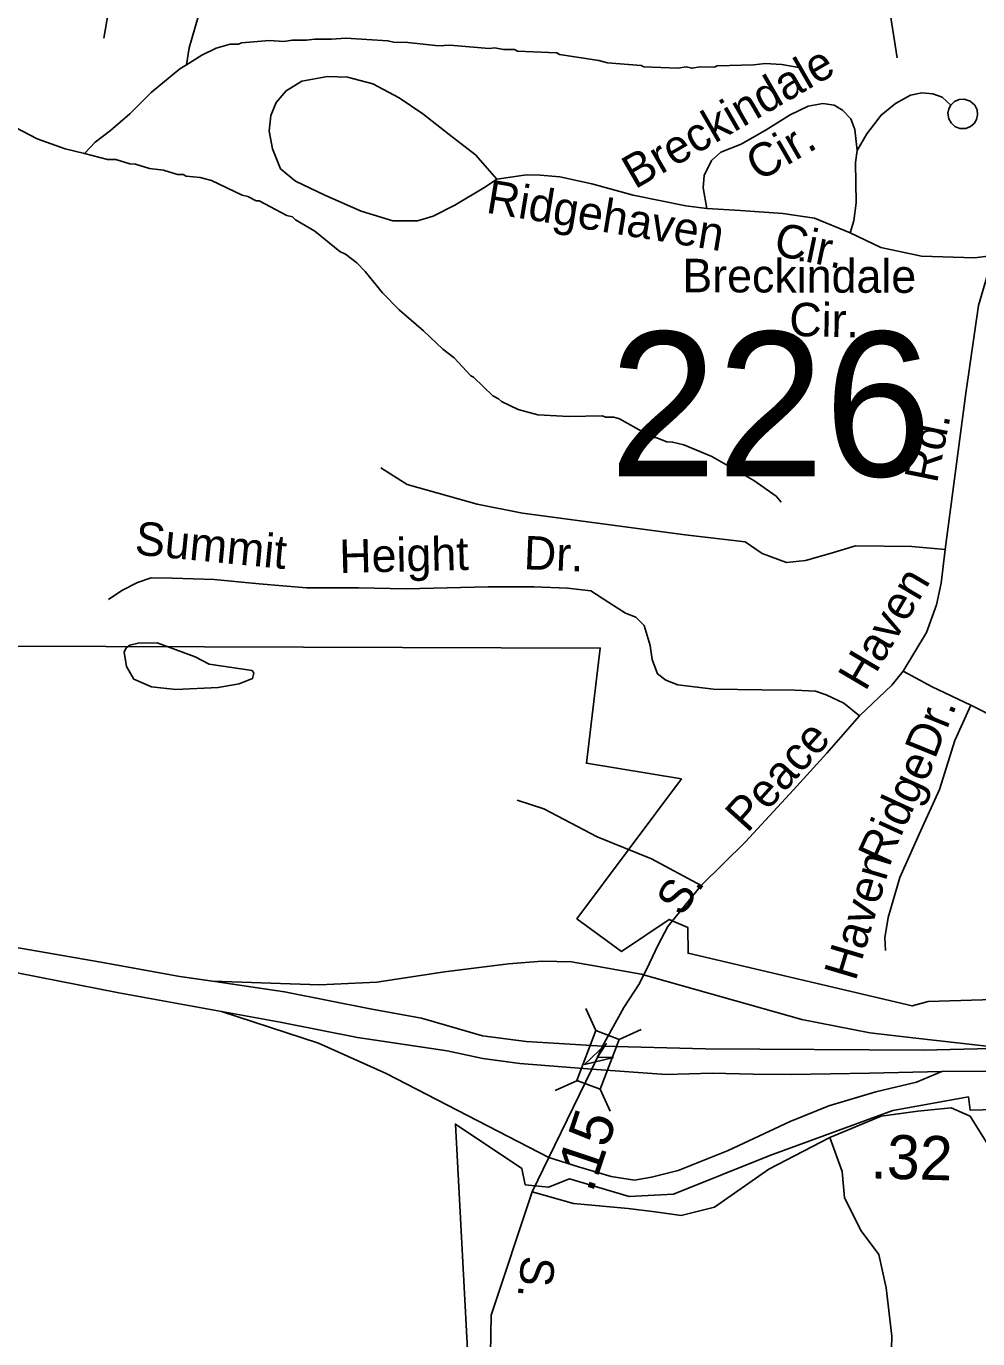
# Model space of a CAD drawing. Extents: x 1547597 to 1699558, y 810033 to 920809.
# Drawn here: x 1597107 to 1599807, y 847300 to 851025 of the extents above; entities that cross this region are included whole.
import ezdxf

# ---------------------------------------------------------------- set-up
doc = ezdxf.new("R2010")
doc.units = 0
for name, color, linetype in [('Exist Boundary Political City Limit New', 7, 'Continuous'), ('Exist Hydrographic Misc Water Feature', 7, 'Continuous'), ('Exist Road Non-System Type 51', 7, 'Continuous'), ('Exist Road Non-System Type 51 Label', 7, 'Continuous'), ('Exist Road Primary US Divided Attributed', 7, 'Continuous'), ('Exist Road Primary US Mileage Hundredths English Label', 7, 'Continuous'), ('Exist Road Primary US Ramp 1 Lane  Attributed', 7, 'Continuous'), ('Exist Road Secondary Mileage Hundredths English Label', 7, 'Continuous'), ('Exist Road Secondary Structure Standard Bridge Attributed CELL', 7, 'Continuous'), ('Exist Road Secondary Structure Standard Bridge CELL', 7, 'Continuous'), ('Exist Road Secondary Structure Standard Bridge Number Label', 7, 'Continuous'), ('Exist Road Secondary Type 51 Attributed', 7, 'Continuous'), ('Exist Road Secondary Type 51 Label', 7, 'Continuous'), ('Map Preparation Boundary City Limit Buffer Line', 7, 'Continuous')]:
    doc.layers.add(name, color=color, linetype=linetype)

msp = doc.modelspace()

# ---------------------------------------------------------------- linework, layer by layer
at = {"layer": 'Exist Boundary Political City Limit New'}
for points in [[(1598966.2, 848889), (1598696.7, 848933.6), (1598735.8, 849260.4), (1597051.5, 849266), (1596744.3, 849248.9), (1596741.6, 849203.1), (1596587.6, 849194.5), (1596790.6, 850274.8), (1596971.2, 851155.7), (1597083.9, 851155.7), (1597552.8, 852338.7), (1599010.8, 852311.7), (1599004, 852951.6), (1598440.1, 852963.6), (1598441.2, 853000.9), (1596057.5, 853006.4)], [(1599881.8, 848263.5), (1599666.5, 848257.5), (1599620.7, 848244.5), (1598984.9, 848394.1), (1598983.9, 848467.3), (1598931.6, 848490.3), (1598795.8, 848399.3), (1598669.5, 848491.8), (1598966.2, 848889)], [(1598359.7, 847250.2), (1598324.5, 847909.1), (1598513.1, 847783.3), (1598523, 847736.9), (1598589.2, 847730.3), (1598648.8, 847753.5), (1598817.6, 847703.8), (1598943.4, 847710.4), (1599217, 847820), (1599566.2, 847947.7), (1599780.7, 847986.3), (1599785.6, 847948.8), (1600177.6, 847958.6)]]:
    msp.add_lwpolyline(points, dxfattribs=at)
at = {"layer": 'Exist Hydrographic Misc Water Feature'}
for points in [[(1597594.4, 851051.8), (1597569.3, 850964.1), (1597561.5, 850915.5)], [(1599299.5, 850908), (1599251.6, 850916.6), (1599203.8, 850919.3), (1599171.7, 850915.8), (1599067.7, 850913.2), (1599059.7, 850909.3), (1599019.7, 850909.9), (1598995.6, 850906.2), (1598979.7, 850910.4), (1598955.8, 850906.8), (1598859.8, 850910.1), (1598851.9, 850914.2), (1598756, 850921.5), (1598732.1, 850927.9), (1598620.4, 850945.4), (1598612.5, 850949.5), (1598500.6, 850955.1), (1598492.6, 850959.2), (1598460.8, 850959.7), (1598436.8, 850964), (1598420.8, 850962.2), (1598308.9, 850971.8), (1598276.9, 850970.2), (1598189.2, 850979.5), (1598149.2, 850980), (1598133.2, 850984.2), (1598013.4, 850991.9), (1597973.3, 850988.4), (1597925.4, 850989.1), (1597901.4, 850985.5), (1597861.4, 850986), (1597837.4, 850982.3), (1597797.4, 850984.9), (1597717.3, 850978), (1597709.3, 850974.1), (1597685.4, 850974.5), (1597645.3, 850963.1), (1597605, 850943.6), (1597561.5, 850915.5)], [(1597561.5, 850915.5), (1597542.4, 850904.5), (1597461.6, 850837.6), (1597400.8, 850776.5), (1597346.2, 850729.3), (1597301.8, 850695.9), (1597272, 850664.5)], [(1597272, 850664.5), (1597217.5, 850677.1), (1597138, 850706.2), (1597034.8, 850759.6), (1596995, 850776.2), (1596979.2, 850780.4), (1596947.2, 850780.8), (1596899.8, 850769.7)], [(1599248.8, 849674.9), (1599234.9, 849691.1), (1599171.6, 849736), (1599052.6, 849803.7), (1598973.1, 849836.8), (1598941.2, 849845.2), (1598925.2, 849845.4), (1598893.4, 849857.9), (1598885.4, 849858), (1598790.2, 849911.3), (1598774.3, 849915.5), (1598750.3, 849915.9), (1598742.4, 849920), (1598646.3, 849917.3), (1598558.5, 849922.5), (1598502.7, 849937.3), (1598455.1, 849960), (1598447.2, 849968.1), (1598431.3, 849976.3), (1598376.1, 850029.1), (1598368.1, 850033.2), (1598320.8, 850083.8), (1598289.2, 850108.3), (1598234, 850161), (1598164.8, 850220), (1598117.5, 850268.6), (1598068.3, 850329.3), (1598044.7, 850353.6), (1598013, 850378.1), (1597997.1, 850386.3), (1597926, 850443.3), (1597870.4, 850476), (1597862.5, 850484.1), (1597846.6, 850488.3), (1597767.3, 850529.4), (1597759.3, 850529.5), (1597735.4, 850541.9), (1597719.5, 850546.1), (1597632.1, 850587.3), (1597600.3, 850595.8), (1597560.3, 850600.3), (1597552.4, 850604.4), (1597536.4, 850604.6), (1597496.6, 850617.2), (1597456.6, 850621.8), (1597416.8, 850634.3), (1597400.8, 850634.5), (1597361.1, 850647.1), (1597337.1, 850647.4), (1597272, 850664.5)], [(1597586, 849235.8), (1597478.2, 849275.4), (1597424, 849274.5), (1597401.1, 849269), (1597390.4, 849260.8), (1597384.9, 849248.8), (1597391.2, 849207.9), (1597412.2, 849171.8), (1597461.9, 849149.9), (1597531.2, 849142.8), (1597651.5, 849148.7), (1597711.3, 849158.7), (1597748.8, 849174.3), (1597752.3, 849188.8), (1597747.6, 849196.6), (1597626, 849214.5), (1597586, 849235.8)]]:
    msp.add_lwpolyline(points, dxfattribs=at)
at = {"layer": 'Exist Road Non-System Type 51'}
for points in [[(1597427.1, 851399), (1597356.4, 851255), (1597336.9, 851174.5), (1597339.4, 851062.3), (1597327.2, 850991.6)], [(1599548.9, 851123.5), (1599578.1, 850935.7)], [(1598442.7, 850591.2), (1598410.4, 850569.8), (1598323.5, 850517.6), (1598261.1, 850486.6), (1598216.8, 850473.5), (1598146.9, 850472.7), (1598057.4, 850500.3), (1597954.5, 850546.3), (1597871.3, 850585.8), (1597828, 850620.7), (1597805.1, 850677), (1597795.9, 850727.2), (1597800.6, 850772.1), (1597815.6, 850808.8), (1597844.1, 850842.3), (1597888.4, 850869.4), (1597961.9, 850883.1), (1598018.5, 850880.9), (1598090.2, 850861.7), (1598165.4, 850822.3), (1598232.3, 850777.1), (1598307.2, 850717.8), (1598382.1, 850660.4), (1598442.7, 850591.2)], [(1599038.5, 850508.2), (1599027.7, 850566.5), (1599031, 850601.3), (1599051.3, 850644.5), (1599077.6, 850667.5), (1599135.9, 850690.4), (1599206.5, 850731.2), (1599275.2, 850773.8), (1599325.6, 850799), (1599367.7, 850806.1), (1599399.7, 850801.5), (1599423.4, 850787.2), (1599446.9, 850762.7), (1599458.3, 850732.5), (1599465.1, 850672.5)], [(1599465.1, 850672.5), (1599492.1, 850720), (1599533, 850773.2), (1599573.5, 850806.4), (1599615.9, 850829.5), (1599648.1, 850836.3), (1599679.5, 850834), (1599705.9, 850824.1), (1599731.2, 850801.4)], [(1599731.2, 850801.4), (1599725.4, 850791.3), (1599722.4, 850778.7), (1599724.7, 850762.9), (1599731.6, 850750.9), (1599742.4, 850740.7), (1599756.1, 850735), (1599773.1, 850735.1), (1599786.8, 850740.6), (1599797.4, 850749.6), (1599803.4, 850760.5), (1599806.5, 850774), (1599805.2, 850787.9), (1599799.3, 850801.2), (1599785.9, 850812.9), (1599768.6, 850818.4), (1599754.4, 850817.3), (1599741.2, 850811.4), (1599731.2, 850801.4)], [(1599465.1, 850672.5), (1599460.6, 850638.6), (1599462.5, 850524.5), (1599455.4, 850472.6), (1599444.7, 850439)], [(1599038.5, 850508.2), (1598978.8, 850515.5), (1598829.6, 850546.1), (1598712.2, 850578.3), (1598620.7, 850598), (1598564.8, 850603.1), (1598526.8, 850603.7), (1598442.7, 850591.2)], [(1599444.7, 850439), (1599343.7, 850480.6), (1599254.2, 850494.3), (1599134.3, 850502.5), (1599038.5, 850508.2)], [(1599850.8, 850374.5), (1599797.9, 850368.1), (1599647.3, 850373.2), (1599531.9, 850397.4), (1599444.7, 850439)], [(1599715, 849539.8), (1599773.1, 849984), (1599809.4, 850233.1), (1599850.8, 850374.5)], [(1599715, 849539.8), (1599620, 849548.2), (1599460.6, 849551), (1599387.9, 849528.6), (1599318, 849509), (1599264.8, 849503.4), (1599194.9, 849528.6), (1599147.4, 849562.1), (1598976.8, 849581.7), (1598515.4, 849643.3), (1598386.8, 849668.5), (1598188.2, 849724.5), (1598112.7, 849772)], [(1599595.9, 849195.2), (1599661.9, 849304.7), (1599689.9, 849383), (1599703.8, 849444.6), (1599715, 849539.8)], [(1597339.7, 849398.1), (1597378.2, 849423.5), (1597422.5, 849446.6), (1597460.8, 849459.9), (1597520.6, 849458.8), (1597640.4, 849454.6), (1597768, 849442.2), (1597901.7, 849431.7), (1598049.6, 849431.1), (1598185.4, 849428.5), (1598417.2, 849434.2), (1598547.1, 849433.8), (1598642.8, 849430.1), (1598708.7, 849422.9), (1598760.1, 849389.9), (1598807.5, 849359.1), (1598837.1, 849348.5), (1598860.6, 849324.2), (1598877.7, 849267.8), (1598882.9, 849227.7), (1598898.1, 849187.6), (1598921.7, 849169.1), (1598955.5, 849156.4), (1599057.1, 849143.7), (1599194.1, 849142.2), (1599287.9, 849140.5), (1599346.8, 849138.3), (1599377.3, 849127.3), (1599426.7, 849104.3), (1599471.3, 849067.9)], [(1599471.3, 849067.9), (1599563.4, 849154.6), (1599595.9, 849195.2)], [(1599595.9, 849195.2), (1599678.2, 849150.3), (1599787.2, 849098.4)], [(1599544.9, 848402), (1599543.4, 848438.1), (1599552.6, 848495.7), (1599586.5, 848609.1), (1599640.8, 848732), (1599699, 848858.9), (1599742.1, 848997.5), (1599787.2, 849098.4)], [(1599787.2, 849098.4), (1599950.5, 849016.4), (1600104.1, 848935.5), (1600169, 848886.8), (1600237.5, 848822.9), (1600293.6, 848759.4), (1600339.6, 848721.5), (1600374.8, 848691.7), (1600412.7, 848661.9), (1600576.8, 848596.7), (1600724.2, 848564.2)], [(1599022.1, 848586.4), (1599147.9, 848710.8), (1599284.5, 848858.2), (1599379.3, 848962.2), (1599471.3, 849067.9)], [(1598499.8, 848829), (1598575.3, 848803.7), (1598727, 848724.6), (1598881.3, 848662.2), (1599022.1, 848586.4)], [(1598875.7, 848365.8), (1598900.3, 848418.4), (1598927.4, 848469.9), (1599022.1, 848586.4)], [(1598741.7, 848130), (1598802.4, 848239.8), (1598847.1, 848308.5), (1598875.7, 848365.8)], [(1599387.6, 847870.7), (1599533.5, 847932.1), (1599637.6, 847945.5), (1599731.7, 847955.6), (1599785.4, 847932.1), (1599835.8, 847851.4), (1599913, 847757.3), (1600003.7, 847720.3), (1600161.6, 847683.3), (1600275.8, 847626.2), (1600356.4, 847575.7), (1600400.1, 847538.8)], [(1598542.6, 847716.9), (1598660.2, 847683.3), (1598814.7, 847669.9), (1598891.9, 847659.8), (1598965.8, 847649.7), (1599059.9, 847673.2), (1599214.4, 847780.8), (1599387.6, 847870.7)], [(1599387.6, 847870.7), (1599422.6, 847774.1), (1599429.4, 847700.1), (1599476.4, 847606), (1599526.8, 847538.8), (1599546.9, 847444.6), (1599563.7, 847306.8), (1599560.4, 847199.2)]]:
    msp.add_lwpolyline(points, dxfattribs=at)
at = {"layer": 'Exist Road Primary US Divided Attributed'}
for points in [[(1597635.7, 848314.5), (1597543, 848328), (1597318.8, 848368.6), (1596936.2, 848435.2), (1596506.7, 848509.8)], [(1596495.3, 848448.6), (1596688.1, 848409), (1597081, 848338.8), (1597369.7, 848281.9), (1597661, 848228.9)], [(1598741.7, 848130), (1598588.3, 848139.8), (1598525.4, 848143.8), (1598401.3, 848159.5), (1598228.7, 848210.1), (1598087.7, 848234.9), (1597839.9, 848285), (1597635.7, 848314.5)], [(1597661, 848228.9), (1597827, 848198.6), (1598046.4, 848154.7), (1598301.6, 848116.7), (1598402.7, 848095.1), (1598507.1, 848080.8), (1598712.3, 848064.8)], [(1599882.8, 848124.5), (1599652, 848118.7), (1599034.9, 848122.4), (1598741.7, 848130)], [(1599705.6, 848058.6), (1599908.3, 848059.2), (1600130.5, 848064.5), (1600361.8, 848073.3), (1600468.6, 848076), (1600705.6, 848082.6), (1600979.1, 848087.3), (1601274, 848094.3), (1601502.3, 848105), (1601786.7, 848104.7), (1602122.6, 848089.2)], [(1598712.3, 848064.8), (1598922.9, 848049.6), (1599053.6, 848053.9), (1599169.5, 848050.6), (1599278.9, 848050), (1599500.4, 848053.9), (1599705.6, 848058.6)]]:
    msp.add_lwpolyline(points, dxfattribs=at)
at = {"layer": 'Exist Road Primary US Ramp 1 Lane  Attributed'}
for points in [[(1598852, 848335.1), (1598729.4, 848356.4), (1598654.2, 848369.4), (1598571.3, 848372), (1598475.3, 848364.2), (1598293.9, 848340.9), (1598102.1, 848312.4), (1597938.8, 848304.6), (1597635.7, 848314.5)], [(1599882.8, 848124.5), (1599631.6, 848153.3), (1599500.6, 848168.2), (1599308.2, 848206.2), (1598852, 848335.1)], [(1597661, 848228.9), (1597936.2, 848138.7), (1598128.1, 848053.2), (1598590.1, 847814.4)], [(1598590.1, 847814.4), (1598674, 847787.6), (1598767, 847760.2), (1598832.6, 847749.6), (1598881.2, 847758.1), (1598957.3, 847777.1), (1599099, 847834.1), (1599274.4, 847916.6), (1599384.3, 847961), (1599517.5, 848001.1), (1599633.8, 848028.6), (1599705.6, 848058.6)]]:
    msp.add_lwpolyline(points, dxfattribs=at)
at = {"layer": 'Exist Road Secondary Structure Standard Bridge Attributed CELL'}
msp.add_lwpolyline([(1598773.8, 848098.1), (1598690.8, 848078.5), (1598752.9, 848137), (1598728.3, 848098.7)], close=True, dxfattribs=at)
at = {"layer": 'Exist Road Secondary Structure Standard Bridge CELL'}
for p, q in [((1598695, 848237.5), (1598723.3, 848174.6)), ((1598852.2, 848177.8), (1598789.3, 848149.5)), ((1598670.8, 848032.9), (1598607.9, 848004.6)), ((1598735.3, 848008.4), (1598763.6, 847945.4))]:
    msp.add_line(p, q, dxfattribs=at)
msp.add_lwpolyline([(1598789.3, 848149.5), (1598735.6, 848008.3), (1598669.6, 848033.3), (1598723.3, 848174.6)], close=True, dxfattribs=at)
at = {"layer": 'Exist Road Secondary Type 51 Attributed'}
for points in [[(1598712.3, 848064.8), (1598728.3, 848098.7), (1598741.7, 848130)], [(1598590.1, 847814.4), (1598712.3, 848064.8)], [(1597924.8, 843504.1), (1597997.8, 843618.8), (1598048.7, 843724.2), (1598096.2, 843845.8), (1598156, 844034), (1598336.6, 844598.6), (1598443.8, 844993.9), (1598477.2, 845261.6), (1598495.8, 845577.8), (1598491.1, 845781.6), (1598468, 846195.1), (1598444.8, 846642.1), (1598435.5, 847100.8), (1598424, 847258.3), (1598426.3, 847367.1), (1598542.6, 847716.9), (1598590.1, 847814.4)]]:
    msp.add_lwpolyline(points, dxfattribs=at)
at = {"layer": 'Map Preparation Boundary City Limit Buffer Line'}
for points in [[(1598966.2, 848889), (1598696.7, 848933.6), (1598735.8, 849260.4), (1597051.5, 849266), (1596744.3, 849248.9), (1596741.6, 849203.1), (1596587.6, 849194.5), (1596790.6, 850274.8), (1596971.2, 851155.7), (1597083.9, 851155.7), (1597552.8, 852338.7), (1599010.8, 852311.7), (1599004, 852951.6), (1598440.1, 852963.6), (1598441.2, 853000.9), (1596057.5, 853006.4)], [(1599881.8, 848263.5), (1599666.5, 848257.5), (1599620.7, 848244.5), (1598984.9, 848394.1), (1598983.9, 848467.3), (1598931.6, 848490.3), (1598795.8, 848399.3), (1598669.5, 848491.8), (1598966.2, 848889)], [(1598359.7, 847250.2), (1598324.5, 847909.1), (1598513.1, 847783.3), (1598523, 847736.9), (1598589.2, 847730.3), (1598648.8, 847753.5), (1598817.6, 847703.8), (1598943.4, 847710.4), (1599217, 847820), (1599566.2, 847947.7), (1599780.7, 847986.3), (1599785.6, 847948.8), (1600177.6, 847958.6)]]:
    msp.add_lwpolyline(points, dxfattribs=at)

# ---------------------------------------------------------------- texts
at = {"layer": 'Exist Road Non-System Type 51 Label'}
for s, rotation, p in [('Breckindale', 29.9961, (1598834.3, 850561.5)), ('Cir.', 29.9961, (1599185.5, 850583.2)), ('Ridgehaven', 350.6777, (1598409.1, 850496.6)), ('Cir.', 348.1759, (1599224.9, 850376.9)), ('Breckindale', 359.8353, (1598968.7, 850270.4)), ('Cir.', 358.8346, (1599271.6, 850146.2)), ('Rd.', 78.5487, (1599691.3, 849725.8)), ('Summit', 354.4525, (1597412.5, 849526.2)), ('Height', 1.4089, (1597996.1, 849473.1)), ('Dr.', 357.7597, (1598517.5, 849484.2)), ('Haven', 59.409, (1599488, 849135.2)), ('Dr.', 67.9476, (1599685.2, 848942.8)), ('Peace', 48.0661, (1599153.4, 848733.1)), ('Ridge', 65.3592, (1599549.9, 848638.4)), ('Haven', 73.345, (1599460.5, 848312.7)), ('S.', 55.7933, (1598967.2, 848494.7))]:
    msp.add_text(s, height=95, rotation=rotation, dxfattribs=at).set_placement(p)
at = {"layer": 'Exist Road Primary US Mileage Hundredths English Label'}
msp.add_text('.32', height=125, rotation=358.529, dxfattribs=at).set_placement((1599501.9, 847755.2))
at = {"layer": 'Exist Road Secondary Mileage Hundredths English Label'}
msp.add_text('.15', height=120, rotation=71.5875, dxfattribs=at).set_placement((1598713.3, 847711.1))
at = {"layer": 'Exist Road Secondary Structure Standard Bridge Number Label'}
msp.add_text('226', height=410.1, dxfattribs=at).set_placement((1598761.7, 849747.9))
at = {"layer": 'Exist Road Secondary Type 51 Label'}
msp.add_text('S.', height=95, rotation=263.9317, dxfattribs=at).set_placement((1598513.6, 847538.2))

doc.saveas('drawing.dxf')
